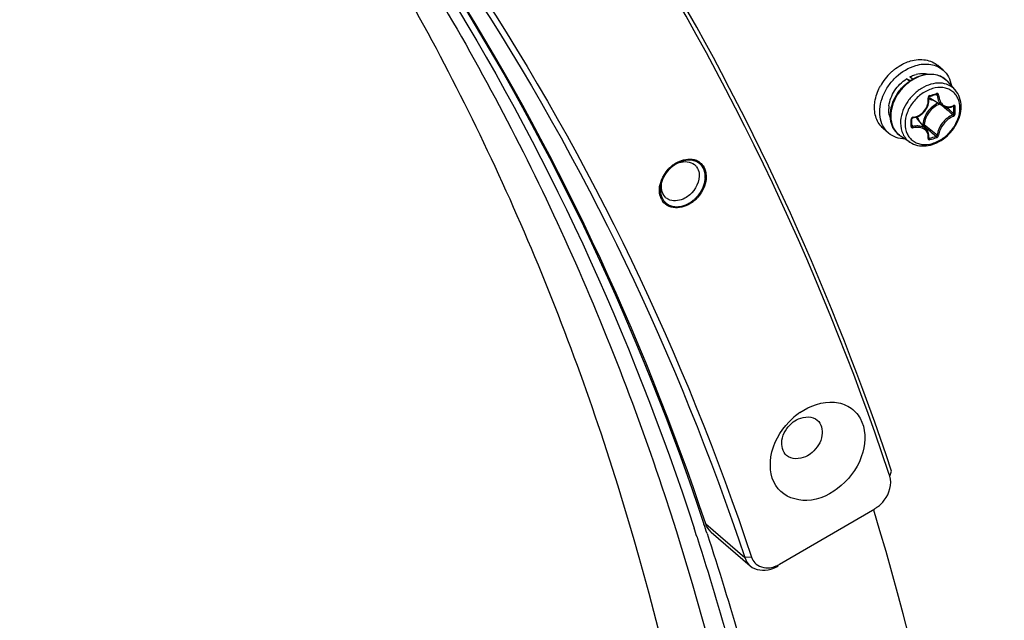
# Model space of a CAD drawing. Header units: millimetres. Extents: x 0 to 420, y 0 to 297.
# Tile 497 of 502: x 387.9 to 397.36, y 220.76 to 226.53. Entities that reach past the tile are written whole.
import ezdxf

# ---------------------------------------------------------------- set-up
doc = ezdxf.new("R2010")
doc.units = ezdxf.units.MM
doc.header["$LTSCALE"] = 23.1
doc.layers.get('0').update_dxf_attribs({"linetype": 'CONTINUOUS'})
doc.layers.add('02___PRT_ALL_AXES', color=7, linetype='CONTINUOUS')

msp = doc.modelspace()

# ---------------------------------------------------------------- linework, layer by layer
at = {"color": 7, "linetype": 'CONTINUOUS'}
for p, q in [((396.7667, 226.0436), (396.7167, 226.0869)), ((396.416, 225.9597), (396.4549, 225.9437)), ((396.4435, 225.9359), (396.416, 225.9597)), ((396.474, 225.9557), (396.4479, 225.9783)), ((396.8838, 225.8524), (396.812, 225.9334)), ((396.682, 225.8045), (396.6939, 225.8081)), ((396.6939, 225.8081), (396.703, 225.8109)), ((396.6995, 225.8098), (396.7112, 225.8035)), ((396.7037, 225.8112), (396.703, 225.8109)), ((396.703, 225.8109), (396.7035, 225.811)), ((396.7035, 225.811), (396.7046, 225.8111)), ((396.7046, 225.8111), (396.7055, 225.8111)), ((396.7055, 225.8111), (396.7063, 225.8108)), ((396.7063, 225.8108), (396.7066, 225.8107)), ((396.6223, 225.7059), (396.6262, 225.7208)), ((396.6262, 225.7208), (396.6287, 225.7358)), ((396.6279, 225.7803), (396.6281, 225.7819)), ((396.6279, 225.7788), (396.6279, 225.7803)), ((396.6294, 225.7661), (396.6279, 225.7788)), ((396.6281, 225.7819), (396.6286, 225.7835)), ((396.6286, 225.7835), (396.6292, 225.785)), ((396.6287, 225.7358), (396.6298, 225.751)), ((396.6292, 225.785), (396.63, 225.7865)), ((396.6298, 225.751), (396.6294, 225.7661)), ((396.63, 225.7865), (396.631, 225.7879)), ((396.631, 225.7879), (396.6321, 225.7891)), ((396.6321, 225.7891), (396.6334, 225.7901)), ((396.6334, 225.7901), (396.6347, 225.7909)), ((396.6347, 225.7909), (396.636, 225.7915)), ((396.636, 225.7915), (396.6366, 225.7917)), ((396.6366, 225.7917), (396.6457, 225.7942)), ((396.7641, 225.6976), (396.639, 225.7752)), ((396.6457, 225.7942), (396.6579, 225.7976)), ((396.6579, 225.7976), (396.67, 225.801)), ((396.67, 225.801), (396.682, 225.8045)), ((396.5475, 225.6094), (396.5603, 225.6183)), ((396.5603, 225.6183), (396.5724, 225.6283)), ((396.5724, 225.6283), (396.5835, 225.6393)), ((396.5835, 225.6393), (396.5936, 225.6512)), ((396.5936, 225.6512), (396.6026, 225.664)), ((396.6026, 225.664), (396.6104, 225.6774)), ((396.6104, 225.6774), (396.617, 225.6914)), ((396.617, 225.6914), (396.6223, 225.7059)), ((396.7572, 225.7019), (396.7633, 225.6967)), ((396.7641, 225.6976), (396.7707, 225.6939)), ((396.7707, 225.6939), (396.7803, 225.6896)), ((396.7803, 225.6896), (396.7904, 225.6864)), ((396.7904, 225.6864), (396.8009, 225.6844)), ((396.799, 225.6848), (396.8131, 225.6729)), ((396.8009, 225.6844), (396.8117, 225.6836)), ((396.8117, 225.6836), (396.8227, 225.684)), ((396.8227, 225.684), (396.8339, 225.6856)), ((396.8339, 225.6856), (396.8451, 225.6884)), ((396.8451, 225.6884), (396.8564, 225.6924)), ((396.8564, 225.6924), (396.865, 225.6963)), ((396.8623, 225.6951), (396.869, 225.6915)), ((396.865, 225.6963), (396.8658, 225.6966)), ((396.8658, 225.6966), (396.8664, 225.6968)), ((396.8664, 225.6968), (396.8666, 225.6968)), ((396.4669, 225.5733), (396.467, 225.5746)), ((396.467, 225.563), (396.4669, 225.5733)), ((396.4669, 225.5069), (396.4671, 225.5232)), ((396.467, 225.5746), (396.4674, 225.5762)), ((396.4671, 225.5499), (396.467, 225.563)), ((396.4672, 225.5361), (396.4671, 225.5499)), ((396.4671, 225.5232), (396.4672, 225.5361)), ((396.4674, 225.5762), (396.4682, 225.5778)), ((396.4682, 225.5778), (396.4692, 225.5794)), ((396.4692, 225.5794), (396.4705, 225.5808)), ((396.4705, 225.5808), (396.472, 225.5821)), ((396.472, 225.5821), (396.4736, 225.5831)), ((396.4736, 225.5831), (396.4753, 225.5839)), ((396.4753, 225.5839), (396.4771, 225.5844)), ((396.4771, 225.5844), (396.478, 225.5846)), ((396.478, 225.5846), (396.49, 225.5865)), ((396.49, 225.5865), (396.505, 225.5902)), ((396.505, 225.5902), (396.5197, 225.5953)), ((396.6089, 225.4703), (396.5145, 225.5827)), ((396.5197, 225.5953), (396.5339, 225.6018)), ((396.5339, 225.6018), (396.5475, 225.6094)), ((396.5738, 225.5236), (396.566, 225.5213)), ((396.2429, 225.4389), (396.1929, 225.4822)), ((396.4669, 225.5066), (396.4669, 225.5069)), ((396.467, 225.5058), (396.4669, 225.5066)), ((396.467, 225.5143), (396.4767, 225.5013)), ((396.4673, 225.5051), (396.467, 225.5058)), ((396.4676, 225.5046), (396.4673, 225.5051)), ((396.5783, 225.5111), (396.5754, 225.5102)), ((396.6145, 225.4628), (396.6089, 225.4703)), ((396.6199, 225.4537), (396.6145, 225.4628)), ((396.6242, 225.4439), (396.6199, 225.4537)), ((396.6273, 225.4335), (396.6242, 225.4439)), ((396.6292, 225.4226), (396.6273, 225.4335)), ((396.449, 225.3502), (396.3585, 225.4097)), ((396.6279, 225.3905), (396.628, 225.3911)), ((396.6279, 225.3901), (396.6279, 225.3905)), ((396.628, 225.3911), (396.6292, 225.3999)), ((396.6288, 225.3971), (396.6345, 225.3893)), ((396.6298, 225.4114), (396.6292, 225.4226)), ((396.6292, 225.3999), (396.6298, 225.4114)), ((396.2564, 222.1417), (396.2437, 222.1776)), ((396.2564, 222.1417), (396.2442, 222.1779)), ((396.2564, 222.1417), (396.2728, 222.1879)), ((395.1973, 221.2947), (396.1107, 221.8289)), ((394.4873, 221.6835), (394.8623, 221.3587)), ((394.5394, 221.6042), (394.9144, 221.2794)), ((394.9287, 221.3616), (394.8623, 221.3587))]:
    msp.add_line(p, q, dxfattribs=at)
for centre, radius, start, end in [((396.6262, 225.636), 0.5268, 133.23466, 151.14273), ((396.6236, 225.6396), 0.5225, 129.69427, 133.29593), ((396.5818, 225.7359), 0.2761, 99.13236, 105.26751), ((396.6651, 225.8034), 0.1962, 50.21099, 52.55698), ((396.6654, 225.8036), 0.1958, 47.22734, 50.21044), ((396.6646, 225.8029), 0.1969, 41.53016, 47.2187), ((396.0906, 227.8217), 2.0958, 285.1573, 287.05436), ((396.6935, 225.8633), 0.1036, 231.02796, 232.4183), ((396.694, 225.864), 0.1045, 232.42719, 238.20278), ((396.5213, 225.6658), 0.2763, 172.94311, 179.02067), ((387.6611, 214.9571), 14.078, 49.48381, 49.71745), ((388.7126, 216.1863), 12.4604, 49.15596, 49.48764), ((388.2029, 215.4765), 13.3455, 49.50625, 49.82093), ((396.81, 225.8167), 0.1281, 294.56944, 296.3793), ((395.3247, 225.6581), 1.5447, 0.00466, 1.24001), ((395.3929, 225.6581), 1.4765, 358.73166, 0.00478), ((395.3265, 225.6573), 1.5576, 0.00435, 1.23968), ((395.3953, 225.6573), 1.4888, 358.73194, 0.00505), ((394.2032, 225.535), 2.2571, 0.00371, 0.85699), ((394.3154, 225.535), 2.1448, 359.12081, 0.00362), ((396.4831, 225.568), 0.0224, 97.07501, 105.67199), ((396.4345, 225.5155), 0.1045, 40.01139, 46.15737), ((396.4641, 225.507), 0.00278, 350.98932, 359.09365), ((405.6943, 236.2324), 14.0729, 229.62633, 229.94629), ((405.1774, 235.7201), 13.3342, 229.8909, 230.24479), ((404.2866, 234.5574), 11.8849, 229.94478, 230.3357), ((403.9074, 234.1929), 11.348, 230.24369, 230.64376), ((396.6305, 225.3924), 0.00339, 216.40821, 219.64724), ((396.2522, 226.8377), 1.498, 284.78581, 287.41773), ((396.2515, 226.8412), 1.5163, 284.78809, 287.41019), ((394.3376, 225.0317), 0.1561, 67.04638, 68.82047), ((394.3395, 225.0361), 0.1512, 56.4149, 67.08444), ((394.3802, 224.8572), 0.3435, 130.91988, 137.15647), ((394.3337, 224.8974), 0.2777, 130.92588, 137.71108), ((394.3267, 224.9053), 0.267, 123.94113, 130.90534), ((394.3722, 224.8663), 0.3314, 124.51691, 130.90439), ((394.302, 225.0443), 0.1195, 36.19942, 49.07577), ((394.3002, 225.043), 0.1217, 34.71396, 36.22904), ((394.2001, 224.8736), 0.1549, 210.4405, 214.70614), ((394.183, 224.9069), 0.1187, 229.09917, 238.54944), ((394.1634, 225.0422), 0.3314, 304.51691, 310.90439), ((394.1554, 225.0513), 0.3435, 310.91988, 317.15647), ((395.7866, 222.1861), 0.6904, 130.90661, 135.41006), ((395.7732, 222.2016), 0.67, 124.75491, 130.90758), ((395.7937, 222.1789), 0.7005, 135.39875, 136.16596), ((395.9557, 222.0935), 0.3066, 300.36561, 306.39144), ((395.0541, 221.5392), 0.2834, 292.79466, 300.36348)]:
    msp.add_arc(centre, radius, start, end, dxfattribs=at)
for points, knots in [([(396.2442, 222.1779), (395.567, 224.1963), (393.743, 228.0299), (390.9452, 231.2346), (389.3834, 232.583)], [0, 0, 0, 0, 0.507828, 1, 1, 1, 1]), ([(394.8106, 210.9525), (394.9581, 212.9553), (394.9092, 216.8922), (393.8925, 221.653), (392.5202, 225.1208), (391.2403, 227.5118), (389.7093, 229.7002), (388.5256, 231.0158), (387.8992, 231.6308)], [0, 0, 0, 0, 0.267931, 0.521893, 0.644466, 0.764591, 0.88287, 1, 1, 1, 1]), ([(388.3035, 231.3355), (389.7976, 230.0416), (392.4733, 226.9678), (394.2158, 223.2932), (394.8623, 221.3587)], [0, 0, 0, 0, 0.49214, 1, 1, 1, 1]), ([(388.3364, 231.3731), (389.8385, 230.0763), (392.5288, 226.9929), (394.2796, 223.3039), (394.9287, 221.3616)], [0, 0, 0, 0, 0.492138, 1, 1, 1, 1]), ([(394.4873, 221.6835), (393.8699, 223.5307), (392.2269, 227.0447), (389.7321, 230.0247), (388.3374, 231.2968)], [0, 0, 0, 0, 0.50781, 1, 1, 1, 1]), ([(396.2728, 222.1879), (395.7107, 223.8712), (394.2652, 227.0877), (392.1415, 229.9091), (390.9531, 231.1556)], [0, 0, 0, 0, 0.507502, 1, 1, 1, 1]), ([(388.6138, 230.9952), (389.2295, 230.3799), (390.3922, 229.0658), (391.8951, 226.8849), (393.1507, 224.5063), (394.4962, 221.0609), (395.4912, 216.3384), (395.5368, 212.4355), (395.3906, 210.4503)], [0, 0, 0, 0, 0.117112, 0.235408, 0.355567, 0.478175, 0.732163, 1, 1, 1, 1]), ([(396.2899, 226.0416), (396.2969, 226.0474), (396.3248, 226.0693), (396.3551, 226.0884), (396.3786, 226.1005)], [0, 0, 0, 0, 0.25384, 1, 1, 1, 1]), ([(396.3786, 226.1005), (396.3849, 226.1037), (396.4095, 226.1156), (396.4352, 226.1253), (396.4548, 226.131)], [0, 0, 0, 0, 0.255013, 1, 1, 1, 1]), ([(396.4548, 226.131), (396.501, 226.1443), (396.5742, 226.1514), (396.663, 226.1249), (396.7005, 226.101), (396.7167, 226.0869)], [0, 0, 0, 0, 0.524089, 0.765965, 1, 1, 1, 1]), ([(396.5048, 226.0877), (396.551, 226.101), (396.6242, 226.1081), (396.713, 226.0816), (396.7505, 226.0577), (396.7667, 226.0436)], [0, 0, 0, 0, 0.524089, 0.765965, 1, 1, 1, 1]), ([(396.2429, 225.4389), (396.2213, 225.4577), (396.184, 225.5055), (396.1567, 225.595), (396.1579, 225.6949), (396.1865, 225.7975), (396.2402, 225.8955), (396.3369, 226.0074), (396.4354, 226.0676), (396.5048, 226.0877)], [0, 0, 0, 0, 0.104396, 0.214712, 0.334327, 0.463303, 0.598992, 0.737102, 1, 1, 1, 1]), ([(396.4479, 225.9783), (396.4529, 225.9809), (396.4726, 225.9904), (396.4933, 225.998), (396.5091, 226.0023)], [0, 0, 0, 0, 0.255242, 1, 1, 1, 1]), ([(396.474, 225.9557), (396.4824, 225.9606), (396.5157, 225.9786), (396.5516, 225.9916), (396.579, 225.9978)], [0, 0, 0, 0, 0.257132, 1, 1, 1, 1]), ([(396.5851, 225.995), (396.576, 225.9929), (396.5389, 225.9829), (396.5035, 225.9667), (396.4785, 225.9519)], [0, 0, 0, 0, 0.242244, 1, 1, 1, 1]), ([(396.538, 226.0085), (396.546, 226.0098), (396.5769, 226.0133), (396.6086, 226.0107), (396.6308, 226.0048)], [0, 0, 0, 0, 0.260904, 1, 1, 1, 1]), ([(396.579, 225.9978), (396.601, 226.0027), (396.6449, 226.0078), (396.7093, 225.9995), (396.767, 225.975), (396.7987, 225.9485), (396.812, 225.9334)], [0, 0, 0, 0, 0.266294, 0.518775, 0.761309, 1, 1, 1, 1]), ([(396.7844, 225.9591), (396.7714, 225.9691), (396.7424, 225.986), (396.6753, 226.0057), (396.6204, 226.0029), (396.5851, 225.995)], [0, 0, 0, 0, 0.235668, 0.47873, 1, 1, 1, 1]), ([(396.7667, 226.0436), (396.7878, 226.0253), (396.8243, 225.979), (396.8421, 225.9232), (396.847, 225.8941)], [0, 0, 0, 0, 0.486811, 1, 1, 1, 1]), ([(396.2471, 225.6997), (396.2534, 225.751), (396.2941, 225.8529), (396.3708, 225.9302), (396.416, 225.9597)], [0, 0, 0, 0, 0.489346, 1, 1, 1, 1]), ([(396.2606, 225.6072), (396.2606, 225.6757), (396.2963, 225.7817), (396.3847, 225.8923), (396.4428, 225.9375), (396.474, 225.9557)], [0, 0, 0, 0, 0.484994, 0.744206, 1, 1, 1, 1]), ([(396.4785, 225.9519), (396.4472, 225.9334), (396.3887, 225.8876), (396.3002, 225.7764), (396.2642, 225.67), (396.2642, 225.6015)], [0, 0, 0, 0, 0.256449, 0.516507, 1, 1, 1, 1]), ([(396.8838, 225.8524), (396.8664, 225.872), (396.8214, 225.905), (396.7374, 225.9234), (396.6462, 225.911), (396.5564, 225.8705), (396.4757, 225.806), (396.3923, 225.6999), (396.3586, 225.5991), (396.3586, 225.5341)], [0, 0, 0, 0, 0.104646, 0.214456, 0.334319, 0.464647, 0.602133, 0.741336, 1, 1, 1, 1]), ([(396.1096, 225.7135), (396.1103, 225.7218), (396.1141, 225.7556), (396.1224, 225.7889), (396.1307, 225.8133)], [0, 0, 0, 0, 0.243694, 1, 1, 1, 1]), ([(396.1307, 225.8133), (396.1329, 225.8198), (396.1426, 225.8462), (396.1546, 225.8717), (396.1648, 225.8903)], [0, 0, 0, 0, 0.246655, 1, 1, 1, 1]), ([(396.9285, 225.6783), (396.9285, 225.7107), (396.9194, 225.7594), (396.8859, 225.8128), (396.8525, 225.844), (396.8117, 225.8655), (396.7485, 225.8807), (396.6596, 225.8707), (396.5594, 225.82), (396.4748, 225.7386), (396.4174, 225.6378), (396.4019, 225.5624), (396.4019, 225.5263)], [0, 0, 0, 0, 0.116061, 0.170531, 0.224017, 0.278077, 0.33415, 0.455161, 0.589255, 0.730676, 0.870373, 1, 1, 1, 1]), ([(396.7052, 225.818), (396.7053, 225.8173), (396.7054, 225.815), (396.705, 225.8122), (396.7037, 225.8112)], [0, 0, 0, 0, 0.317821, 1, 1, 1, 1]), ([(396.7246, 225.8031), (396.7244, 225.8078), (396.7212, 225.8154), (396.7123, 225.8191), (396.7075, 225.8187), (396.7052, 225.818)], [0, 0, 0, 0, 0.506274, 0.74763, 1, 1, 1, 1]), ([(396.7112, 225.8035), (396.7111, 225.8043), (396.7105, 225.8071), (396.7085, 225.8097), (396.7066, 225.8107)], [0, 0, 0, 0, 0.26474, 1, 1, 1, 1]), ([(396.9404, 225.6925), (396.9404, 225.722), (396.9318, 225.78), (396.9024, 225.8314), (396.8838, 225.8524)], [0, 0, 0, 0, 0.512172, 1, 1, 1, 1]), ([(396.1929, 225.4822), (396.1779, 225.4953), (396.1507, 225.5261), (396.1126, 225.6024), (396.106, 225.6695), (396.1096, 225.7135)], [0, 0, 0, 0, 0.23573, 0.478338, 1, 1, 1, 1]), ([(396.4803, 225.5903), (396.5014, 225.5928), (396.5433, 225.6072), (396.5931, 225.6508), (396.6229, 225.7094), (396.6258, 225.7531), (396.6226, 225.7736)], [0, 0, 0, 0, 0.248621, 0.503909, 0.756865, 1, 1, 1, 1]), ([(396.7203, 225.7248), (396.68, 225.7078), (396.6102, 225.6505), (396.5757, 225.5658), (396.5738, 225.5236)], [0, 0, 0, 0, 0.508297, 1, 1, 1, 1]), ([(396.7345, 225.716), (396.6942, 225.7014), (396.6237, 225.6466), (396.5888, 225.5635), (396.5869, 225.5218)], [0, 0, 0, 0, 0.506537, 1, 1, 1, 1]), ([(396.6386, 225.7988), (396.6335, 225.7974), (396.6244, 225.7901), (396.6218, 225.7789), (396.6226, 225.7736)], [0, 0, 0, 0, 0.497502, 1, 1, 1, 1]), ([(396.6226, 225.7738), (396.6241, 225.7743), (396.6262, 225.7751), (396.6281, 225.7773), (396.628, 225.7781)], [0, 0, 0, 0, 0.636699, 1, 1, 1, 1]), ([(396.6287, 225.771), (396.6319, 225.769), (396.6451, 225.7617), (396.6598, 225.7571), (396.6711, 225.7551)], [0, 0, 0, 0, 0.245657, 1, 1, 1, 1]), ([(396.6386, 225.7988), (396.6387, 225.7972), (396.6389, 225.7947), (396.6375, 225.7919), (396.6366, 225.7917)], [0, 0, 0, 0, 0.627461, 1, 1, 1, 1]), ([(396.7112, 225.8035), (396.7121, 225.7819), (396.7189, 225.7498), (396.7414, 225.7153), (396.7562, 225.7025), (396.7641, 225.6976)], [0, 0, 0, 0, 0.53086, 0.77212, 1, 1, 1, 1]), ([(396.7246, 225.8033), (396.7222, 225.8027), (396.7177, 225.8023), (396.7131, 225.8027), (396.7112, 225.8035)], [0, 0, 0, 0, 0.535787, 1, 1, 1, 1]), ([(396.7246, 225.8031), (396.7256, 225.7838), (396.7329, 225.7474), (396.7605, 225.7102), (396.7898, 225.6942), (396.8223, 225.6874), (396.8479, 225.6931), (396.8632, 225.7001)], [0, 0, 0, 0, 0.278831, 0.524545, 0.640418, 0.756075, 1, 1, 1, 1]), ([(396.2618, 225.5792), (396.2589, 225.5861), (396.2484, 225.6154), (396.2447, 225.6469), (396.245, 225.6705)], [0, 0, 0, 0, 0.24096, 1, 1, 1, 1]), ([(396.4019, 225.5263), (396.4019, 225.494), (396.4111, 225.4452), (396.4446, 225.3918), (396.478, 225.3607), (396.5188, 225.3391), (396.582, 225.324), (396.6708, 225.3339), (396.7711, 225.3846), (396.8556, 225.4661), (396.9131, 225.5668), (396.9285, 225.6422), (396.9285, 225.6783)], [0, 0, 0, 0, 0.116061, 0.170531, 0.224017, 0.278077, 0.33415, 0.455161, 0.589255, 0.730676, 0.870373, 1, 1, 1, 1]), ([(396.449, 225.3502), (396.4708, 225.3359), (396.5216, 225.315), (396.6052, 225.3116), (396.6903, 225.3336), (396.7706, 225.378), (396.8409, 225.4413), (396.9125, 225.5412), (396.9404, 225.6331), (396.9404, 225.6925)], [0, 0, 0, 0, 0.11099, 0.226939, 0.3499, 0.479569, 0.613404, 0.747536, 1, 1, 1, 1]), ([(396.8617, 225.6125), (396.8628, 225.613), (396.8669, 225.6161), (396.8691, 225.6215), (396.869, 225.6254)], [0, 0, 0, 0, 0.22923, 1, 1, 1, 1]), ([(396.8671, 225.7019), (396.8671, 225.7013), (396.8672, 225.6993), (396.8662, 225.6969), (396.865, 225.6963)], [0, 0, 0, 0, 0.311988, 1, 1, 1, 1]), ([(396.869, 225.6915), (396.869, 225.6921), (396.8689, 225.6941), (396.8679, 225.6962), (396.8666, 225.6969)], [0, 0, 0, 0, 0.299348, 1, 1, 1, 1]), ([(396.8837, 225.691), (396.8837, 225.6951), (396.8812, 225.702), (396.8728, 225.7041), (396.8688, 225.7028), (396.8669, 225.7019)], [0, 0, 0, 0, 0.501065, 0.7339, 1, 1, 1, 1]), ([(396.8669, 225.5999), (396.8692, 225.6007), (396.8779, 225.6062), (396.8836, 225.6166), (396.8837, 225.6244)], [0, 0, 0, 0, 0.23682, 1, 1, 1, 1]), ([(396.8837, 225.691), (396.8814, 225.69), (396.8762, 225.6893), (396.871, 225.6902), (396.869, 225.6915)], [0, 0, 0, 0, 0.519253, 1, 1, 1, 1]), ([(396.8837, 225.6244), (396.8814, 225.6233), (396.8762, 225.6227), (396.871, 225.624), (396.869, 225.6254)], [0, 0, 0, 0, 0.514589, 1, 1, 1, 1]), ([(396.3585, 225.4097), (396.3431, 225.4198), (396.3148, 225.4445), (396.2724, 225.5087), (396.2606, 225.5681), (396.2606, 225.6072)], [0, 0, 0, 0, 0.241408, 0.48582, 1, 1, 1, 1]), ([(396.2642, 225.6015), (396.2642, 225.5632), (396.2755, 225.5055), (396.3165, 225.4432), (396.3437, 225.4194), (396.3585, 225.4097)], [0, 0, 0, 0, 0.517981, 0.760912, 1, 1, 1, 1]), ([(396.3586, 225.5341), (396.3586, 225.4974), (396.3694, 225.442), (396.4087, 225.3823), (396.4348, 225.3596), (396.449, 225.3502)], [0, 0, 0, 0, 0.517891, 0.760854, 1, 1, 1, 1]), ([(396.477, 225.5896), (396.4723, 225.5883), (396.4639, 225.5828), (396.46, 225.5733), (396.46, 225.5687)], [0, 0, 0, 0, 0.515379, 1, 1, 1, 1]), ([(396.46, 225.5687), (396.461, 225.5689), (396.4636, 225.5695), (396.4669, 225.5715), (396.4669, 225.5733)], [0, 0, 0, 0, 0.337798, 1, 1, 1, 1]), ([(396.4801, 225.5902), (396.4801, 225.5889), (396.48, 225.5869), (396.4788, 225.5847), (396.478, 225.5846)], [0, 0, 0, 0, 0.653706, 1, 1, 1, 1]), ([(396.539, 225.5536), (396.5377, 225.5574), (396.5323, 225.572), (396.524, 225.5855), (396.5165, 225.5943)], [0, 0, 0, 0, 0.256486, 1, 1, 1, 1]), ([(396.5738, 225.5236), (396.5761, 225.5242), (396.5807, 225.5243), (396.5852, 225.523), (396.5869, 225.5218)], [0, 0, 0, 0, 0.52676, 1, 1, 1, 1]), ([(396.5738, 225.5236), (396.5738, 225.5213), (396.5748, 225.5168), (396.5768, 225.5127), (396.5783, 225.5111)], [0, 0, 0, 0, 0.522055, 1, 1, 1, 1]), ([(396.8617, 225.6125), (396.8424, 225.6055), (396.8042, 225.583), (396.7574, 225.5357), (396.7236, 225.4796), (396.7122, 225.438), (396.7112, 225.4185)], [0, 0, 0, 0, 0.240504, 0.508011, 0.771047, 1, 1, 1, 1]), ([(396.8669, 225.5999), (396.8487, 225.5931), (396.8129, 225.5716), (396.7689, 225.5269), (396.7368, 225.474), (396.7257, 225.4349), (396.7246, 225.4165)], [0, 0, 0, 0, 0.240191, 0.508131, 0.771537, 1, 1, 1, 1]), ([(396.8671, 225.5999), (396.8674, 225.6035), (396.8658, 225.6084), (396.8626, 225.6118), (396.8617, 225.6125)], [0, 0, 0, 0, 0.765063, 1, 1, 1, 1]), ([(396.4021, 225.3808), (396.3726, 225.3814), (396.3149, 225.3911), (396.264, 225.4206), (396.2429, 225.4389)], [0, 0, 0, 0, 0.513149, 1, 1, 1, 1]), ([(396.46, 225.5021), (396.4609, 225.5022), (396.4635, 225.5028), (396.4666, 225.5047), (396.4669, 225.5065)], [0, 0, 0, 0, 0.320164, 1, 1, 1, 1]), ([(396.46, 225.5021), (396.46, 225.4998), (396.461, 225.4952), (396.4675, 225.4879), (396.4756, 225.4872), (396.4803, 225.4883)], [0, 0, 0, 0, 0.242796, 0.480959, 1, 1, 1, 1]), ([(396.4676, 225.5046), (396.4685, 225.5033), (396.4715, 225.5012), (396.475, 225.501), (396.4767, 225.5013)], [0, 0, 0, 0, 0.481244, 1, 1, 1, 1]), ([(396.6089, 225.4703), (396.6022, 225.4783), (396.5849, 225.4924), (396.5524, 225.5045), (396.5152, 225.5078), (396.4896, 225.5043), (396.4767, 225.5013)], [0, 0, 0, 0, 0.220991, 0.459498, 0.719842, 1, 1, 1, 1]), ([(396.4801, 225.4882), (396.48, 225.4906), (396.4792, 225.4951), (396.4778, 225.4995), (396.4767, 225.5013)], [0, 0, 0, 0, 0.525808, 1, 1, 1, 1]), ([(396.6226, 225.387), (396.6255, 225.4031), (396.6243, 225.4288), (396.6082, 225.4571), (396.5835, 225.4804), (396.5383, 225.4957), (396.5, 225.4927), (396.4803, 225.4883)], [0, 0, 0, 0, 0.233033, 0.345382, 0.460439, 0.711705, 1, 1, 1, 1]), ([(396.5783, 225.5111), (396.5816, 225.5124), (396.5854, 225.5162), (396.5868, 225.5207), (396.5869, 225.5218)], [0, 0, 0, 0, 0.759447, 1, 1, 1, 1]), ([(396.6226, 225.387), (396.6222, 225.3851), (396.6222, 225.381), (396.6272, 225.374), (396.6345, 225.374), (396.6386, 225.3751)], [0, 0, 0, 0, 0.250804, 0.476639, 1, 1, 1, 1]), ([(396.6226, 225.3869), (396.6233, 225.387), (396.6255, 225.3876), (396.6277, 225.3895), (396.628, 225.3911)], [0, 0, 0, 0, 0.302268, 1, 1, 1, 1]), ([(396.6295, 225.3891), (396.6299, 225.389), (396.6315, 225.3886), (396.6332, 225.3889), (396.6345, 225.3893)], [0, 0, 0, 0, 0.218072, 1, 1, 1, 1]), ([(396.6386, 225.3751), (396.6389, 225.3776), (396.6381, 225.3827), (396.6361, 225.3875), (396.6345, 225.3893)], [0, 0, 0, 0, 0.509293, 1, 1, 1, 1]), ([(396.7006, 225.4084), (396.7019, 225.4087), (396.7064, 225.4106), (396.7107, 225.4148), (396.7112, 225.4185)], [0, 0, 0, 0, 0.267515, 1, 1, 1, 1]), ([(396.7052, 225.3943), (396.7056, 225.3968), (396.7047, 225.402), (396.7024, 225.4067), (396.7006, 225.4084)], [0, 0, 0, 0, 0.505426, 1, 1, 1, 1]), ([(396.7052, 225.3943), (396.7077, 225.3951), (396.7167, 225.3996), (396.7241, 225.409), (396.7246, 225.4165)], [0, 0, 0, 0, 0.259636, 1, 1, 1, 1]), ([(396.7246, 225.4163), (396.7212, 225.4151), (396.716, 225.4153), (396.712, 225.4177), (396.7112, 225.4185)], [0, 0, 0, 0, 0.766641, 1, 1, 1, 1]), ([(394.1776, 225.1269), (394.1944, 225.1382), (394.2555, 225.1715), (394.3425, 225.1673), (394.3803, 225.1347)], [0, 0, 0, 0, 0.288509, 1, 1, 1, 1]), ([(394.1844, 225.1393), (394.201, 225.1508), (394.2637, 225.1864), (394.3452, 225.1961), (394.3939, 225.1772)], [0, 0, 0, 0, 0.278203, 1, 1, 1, 1]), ([(394.0666, 224.7951), (394.0547, 224.8154), (394.0223, 224.9181), (394.0731, 225.0312), (394.1283, 225.0908)], [0, 0, 0, 0, 0.224448, 1, 1, 1, 1]), ([(394.1053, 224.8172), (394.0726, 224.8455), (394.0423, 224.9542), (394.0926, 225.0449), (394.1283, 225.0842)], [0, 0, 0, 0, 0.449472, 1, 1, 1, 1]), ([(394.4003, 225.1123), (394.4126, 225.0946), (394.4461, 224.9997), (394.3905, 224.8939), (394.3337, 224.8447)], [0, 0, 0, 0, 0.223104, 1, 1, 1, 1]), ([(394.4628, 225.1231), (394.4766, 225.1032), (394.5165, 224.9988), (394.4644, 224.8793), (394.4072, 224.8177)], [0, 0, 0, 0, 0.223614, 1, 1, 1, 1]), ([(394.1437, 224.7948), (394.1398, 224.7962), (394.132, 224.7995), (394.1247, 224.8035), (394.1211, 224.8056)], [0, 0, 0, 0, 0.502925, 1, 1, 1, 1]), ([(394.3512, 224.7692), (394.3342, 224.7575), (394.2702, 224.7212), (394.1862, 224.7124), (394.1372, 224.7331)], [0, 0, 0, 0, 0.279171, 1, 1, 1, 1]), ([(394.3337, 224.8447), (394.3196, 224.8324), (394.2654, 224.7936), (394.1892, 224.7784), (394.1437, 224.7948)], [0, 0, 0, 0, 0.279499, 1, 1, 1, 1]), ([(395.3913, 222.752), (395.4865, 222.8181), (395.6608, 222.8818), (395.8743, 222.8159), (396.0239, 222.6572), (396.0277, 222.3388), (395.8854, 222.135), (395.7891, 222.0517)], [0, 0, 0, 0, 0.256736, 0.368875, 0.477536, 0.71801, 1, 1, 1, 1]), ([(395.3144, 222.6503), (395.3333, 222.6667), (395.4025, 222.7157), (395.5132, 222.7195), (395.5591, 222.6798)], [0, 0, 0, 0, 0.291891, 1, 1, 1, 1]), ([(395.7891, 222.0517), (395.698, 221.9727), (395.4874, 221.8574), (395.131, 221.9864), (395.0769, 222.3626), (395.2008, 222.5729), (395.2884, 222.6641)], [0, 0, 0, 0, 0.267231, 0.486646, 0.719899, 1, 1, 1, 1]), ([(395.2645, 222.3396), (395.2258, 222.3731), (395.1968, 222.5066), (395.2667, 222.609), (395.3144, 222.6503)], [0, 0, 0, 0, 0.448175, 1, 1, 1, 1]), ([(395.5591, 222.6798), (395.5978, 222.6462), (395.6269, 222.5127), (395.5569, 222.4103), (395.5092, 222.3691)], [0, 0, 0, 0, 0.448175, 1, 1, 1, 1]), ([(395.5092, 222.3691), (395.4903, 222.3527), (395.4211, 222.3037), (395.3104, 222.2998), (395.2645, 222.3396)], [0, 0, 0, 0, 0.291891, 1, 1, 1, 1]), ([(396.1377, 221.8467), (396.1617, 221.8644), (396.2403, 221.9395), (396.2816, 222.0662), (396.2564, 222.1417)], [0, 0, 0, 0, 0.273016, 1, 1, 1, 1]), ([(397.355, 213.0081), (397.355, 213.7737), (397.2556, 216.743), (396.7414, 219.7036), (396.102, 221.8142)], [0, 0, 0, 0, 0.257687, 1, 1, 1, 1]), ([(394.9144, 221.2794), (394.9647, 221.2359), (395.0778, 221.2257), (395.1616, 221.2649), (395.1846, 221.2784)], [0, 0, 0, 0, 0.713908, 1, 1, 1, 1]), ([(394.9578, 221.3099), (394.9915, 221.2709), (395.0765, 221.2484), (395.145, 221.27), (395.1639, 221.278)], [0, 0, 0, 0, 0.71583, 1, 1, 1, 1])]:
    msp.add_open_spline(points, degree=3, knots=knots, dxfattribs=at)
for points in [[(396.6279, 225.3902), (396.6283, 225.3897), (396.6289, 225.3893), (396.6295, 225.3891)], [(394.4232, 225.1621), (394.4386, 225.1518), (394.4522, 225.1383), (394.4628, 225.1231)], [(394.1372, 224.7331), (394.1117, 224.7439), (394.0885, 224.7627), (394.0728, 224.7854)], [(394.5394, 221.6042), (394.5155, 221.6249), (394.4973, 221.6535), (394.4873, 221.6835)], [(394.9287, 221.3616), (394.935, 221.3429), (394.9449, 221.3249), (394.9578, 221.3099)], [(394.8623, 221.3587), (394.8723, 221.3287), (394.8905, 221.3001), (394.9144, 221.2794)]]:
    msp.add_open_spline(points, degree=3, dxfattribs=at)
at = {"color": 2, "linetype": 'CONTINUOUS'}
for points, knots in [([(394.376, 224.798), (394.3787, 224.8007), (394.3841, 224.8061), (394.3908, 224.8128), (394.3962, 224.8182), (394.4002, 224.8223), (394.4036, 224.8256), (394.4062, 224.8283), (394.4079, 224.83), (394.4091, 224.8312), (394.4098, 224.8319), (394.4105, 224.8325), (394.4111, 224.8335), (394.4123, 224.8351), (394.4137, 224.837), (394.416, 224.8402), (394.4189, 224.8441), (394.4223, 224.8487), (394.4258, 224.8534), (394.4292, 224.8581), (394.4321, 224.862), (394.4344, 224.8651), (394.4361, 224.8674), (394.4376, 224.8694), (394.4387, 224.8709), (394.4396, 224.8721), (394.4403, 224.8733), (394.4411, 224.875), (394.4422, 224.877), (394.4435, 224.8795), (394.4453, 224.8828), (394.4474, 224.887), (394.4501, 224.8919), (394.4535, 224.8985), (394.4566, 224.9043), (394.4592, 224.9093), (394.4603, 224.9114), (394.4611, 224.913), (394.4621, 224.9147), (394.4628, 224.9168), (394.4636, 224.9195), (394.4648, 224.9229), (394.4663, 224.9273), (394.4681, 224.9325), (394.4698, 224.9378), (394.4716, 224.943), (394.4731, 224.9474), (394.4742, 224.9508), (394.4751, 224.9535), (394.4758, 224.9556), (394.4764, 224.9574), (394.4768, 224.9585), (394.4771, 224.9593), (394.4772, 224.9602), (394.4775, 224.9617), (394.4778, 224.9639), (394.4782, 224.9665), (394.4787, 224.97), (394.4794, 224.9743), (394.4802, 224.9795), (394.481, 224.9847), (394.4818, 224.9899), (394.4825, 224.9943), (394.483, 224.9977), (394.4833, 224.9999), (394.4836, 225.0016), (394.4837, 225.0027), (394.4839, 225.0036), (394.4839, 225.0042), (394.4839, 225.0048), (394.4838, 225.0061), (394.4838, 225.0079), (394.4837, 225.0103), (394.4836, 225.0128), (394.4834, 225.016), (394.4833, 225.0201), (394.4831, 225.025), (394.4829, 225.0299), (394.4827, 225.034), (394.4826, 225.0372), (394.4825, 225.0397), (394.4824, 225.0417), (394.4824, 225.0434), (394.4823, 225.0446), (394.4823, 225.0456), (394.4821, 225.0464), (394.4818, 225.0475), (394.4812, 225.05), (394.4802, 225.0538), (394.479, 225.0583), (394.4778, 225.0629), (394.4763, 225.069), (394.4749, 225.0743), (394.4737, 225.0789), (394.4732, 225.0808), (394.4728, 225.0823), (394.4726, 225.0832), (394.4724, 225.084), (394.4722, 225.0846), (394.4719, 225.085), (394.4716, 225.0857), (394.4712, 225.0865), (394.4705, 225.0878), (394.4696, 225.0895), (394.4685, 225.0915), (394.4671, 225.0941), (394.4653, 225.0974), (394.4632, 225.1014), (394.4611, 225.1053), (394.4593, 225.1086), (394.4579, 225.1113), (394.4568, 225.1133), (394.456, 225.1149), (394.4552, 225.1162), (394.4548, 225.117), (394.4544, 225.1177), (394.4542, 225.1182), (394.4538, 225.1186), (394.4533, 225.1191), (394.4527, 225.1198), (394.4518, 225.1208), (394.4505, 225.1222), (394.4476, 225.1253), (394.4442, 225.129), (394.4403, 225.1332), (394.4374, 225.1363), (394.4345, 225.1395), (394.4323, 225.1419), (394.4308, 225.1434), (394.4302, 225.1441), (394.4297, 225.1446), (394.4292, 225.1452), (394.4284, 225.1456), (394.4275, 225.1462), (394.4263, 225.147), (394.4247, 225.148), (394.4229, 225.1491), (394.4204, 225.1507), (394.4173, 225.1526), (394.4136, 225.155), (394.4099, 225.1573), (394.4068, 225.1592), (394.4043, 225.1608), (394.4024, 225.162), (394.4006, 225.1631), (394.3992, 225.164), (394.3983, 225.1646), (394.3979, 225.1648), (394.3976, 225.165), (394.3972, 225.1652), (394.3966, 225.1653), (394.3957, 225.1656), (394.3942, 225.1661), (394.3924, 225.1666), (394.3896, 225.1675), (394.386, 225.1687), (394.3817, 225.17), (394.3773, 225.1714), (394.373, 225.1728), (394.3687, 225.1741), (394.3651, 225.1752), (394.3626, 225.176), (394.3613, 225.1764), (394.3606, 225.1767), (394.3598, 225.1767), (394.3589, 225.1768), (394.3573, 225.1769), (394.3554, 225.177), (394.353, 225.1772), (394.3499, 225.1774), (394.3461, 225.1777), (394.3414, 225.178), (394.3367, 225.1784), (394.3321, 225.1787), (394.3282, 225.179), (394.3251, 225.1792), (394.3228, 225.1793), (394.3208, 225.1795), (394.3192, 225.1792), (394.3175, 225.179), (394.3154, 225.1787), (394.3121, 225.1783), (394.3079, 225.1777), (394.303, 225.177), (394.298, 225.1763), (394.293, 225.1756), (394.2888, 225.175), (394.2855, 225.1746), (394.283, 225.1742), (394.2809, 225.1739), (394.2795, 225.1737), (394.2788, 225.1736), (394.2783, 225.1736), (394.2779, 225.1734), (394.2774, 225.1732), (394.2766, 225.1729), (394.2751, 225.1725), (394.273, 225.1717), (394.2705, 225.1709), (394.2671, 225.1697), (394.2629, 225.1683), (394.2579, 225.1666), (394.2529, 225.1649), (394.2478, 225.1632), (394.2436, 225.1618), (394.2403, 225.1606), (394.2382, 225.1599), (394.2365, 225.1593), (394.2355, 225.159), (394.2346, 225.1586), (394.2338, 225.1581), (394.2324, 225.1574), (394.2304, 225.1563), (394.2271, 225.1545), (394.2231, 225.1523), (394.2182, 225.1496), (394.2117, 225.1461), (394.2036, 225.1417), (394.1971, 225.1382), (394.1939, 225.1364)], [0, 0, 0, 0, 0.015625, 0.03125, 0.039062, 0.046875, 0.054688, 0.058594, 0.0625, 0.064453, 0.06543, 0.066406, 0.068359, 0.070312, 0.074219, 0.078125, 0.085938, 0.09375, 0.101562, 0.109375, 0.117188, 0.121094, 0.125, 0.128906, 0.130859, 0.132812, 0.134766, 0.136719, 0.140625, 0.144531, 0.148438, 0.15625, 0.164062, 0.171875, 0.1875, 0.191406, 0.195312, 0.197266, 0.199219, 0.203125, 0.207031, 0.210938, 0.21875, 0.226562, 0.234375, 0.242188, 0.25, 0.253906, 0.257812, 0.261719, 0.263672, 0.265625, 0.266602, 0.267578, 0.269531, 0.273438, 0.277344, 0.28125, 0.289062, 0.296875, 0.304688, 0.3125, 0.320312, 0.324219, 0.328125, 0.330078, 0.332031, 0.333008, 0.333984, 0.334961, 0.335938, 0.339844, 0.34375, 0.347656, 0.351562, 0.359375, 0.367188, 0.375, 0.382812, 0.386719, 0.390625, 0.394531, 0.396484, 0.398438, 0.400391, 0.401367, 0.402344, 0.40625, 0.414062, 0.421875, 0.429688, 0.4375, 0.453125, 0.457031, 0.460938, 0.462891, 0.464844, 0.46582, 0.466797, 0.467773, 0.46875, 0.470703, 0.472656, 0.476562, 0.480469, 0.484375, 0.492188, 0.5, 0.507812, 0.515625, 0.519531, 0.523438, 0.527344, 0.529297, 0.53125, 0.532227, 0.533203, 0.53418, 0.535156, 0.537109, 0.539062, 0.542969, 0.546875, 0.5625, 0.570312, 0.578125, 0.585938, 0.59375, 0.595703, 0.597656, 0.598633, 0.599609, 0.601562, 0.603516, 0.605469, 0.609375, 0.613281, 0.617188, 0.625, 0.632812, 0.640625, 0.648438, 0.652344, 0.65625, 0.660156, 0.664062, 0.665039, 0.666016, 0.666504, 0.666992, 0.667969, 0.669922, 0.671875, 0.675781, 0.679688, 0.6875, 0.695312, 0.703125, 0.710938, 0.71875, 0.726562, 0.730469, 0.732422, 0.733398, 0.734375, 0.736328, 0.738281, 0.742188, 0.746094, 0.75, 0.757812, 0.765625, 0.773438, 0.78125, 0.789062, 0.792969, 0.796875, 0.800781, 0.802734, 0.804688, 0.808594, 0.8125, 0.820312, 0.828125, 0.835938, 0.84375, 0.851562, 0.855469, 0.859375, 0.863281, 0.865234, 0.866211, 0.866699, 0.867188, 0.868164, 0.869141, 0.871094, 0.875, 0.878906, 0.882812, 0.890625, 0.898438, 0.90625, 0.914062, 0.921875, 0.925781, 0.929688, 0.931641, 0.933594, 0.93457, 0.935547, 0.9375, 0.941406, 0.945312, 0.953125, 0.960938, 0.96875, 0.984375, 1, 1, 1, 1]), ([(394.1595, 225.1105), (394.1574, 225.1085), (394.1531, 225.1045), (394.1483, 225.1), (394.1451, 225.097), (394.1437, 225.0958), (394.1426, 225.0948), (394.1416, 225.0937), (394.1399, 225.0918), (394.1374, 225.0892), (394.1343, 225.0859), (394.1313, 225.0827), (394.1288, 225.08), (394.1271, 225.0781), (394.1261, 225.077), (394.1252, 225.0759), (394.124, 225.0745), (394.1212, 225.071), (394.118, 225.067), (394.1148, 225.063), (394.1131, 225.061), (394.1122, 225.0599), (394.1115, 225.059), (394.1109, 225.0581), (394.11, 225.0568), (394.1085, 225.0546), (394.1063, 225.0515), (394.1037, 225.0478), (394.1016, 225.0446), (394.0998, 225.0422), (394.0987, 225.0406), (394.0978, 225.0393), (394.0971, 225.0381), (394.0958, 225.0359), (394.0939, 225.0328), (394.0917, 225.029), (394.0895, 225.0253), (394.0877, 225.0221), (394.0864, 225.02), (394.0856, 225.0187), (394.085, 225.0173), (394.0842, 225.0157), (394.0822, 225.0117), (394.0792, 225.0057), (394.0766, 225.0003), (394.0752, 224.9977)], [0, 0, 0, 0, 0.0625, 0.125, 0.140625, 0.15625, 0.164062, 0.171875, 0.1875, 0.21875, 0.25, 0.28125, 0.3125, 0.328125, 0.335938, 0.34375, 0.359375, 0.375, 0.4375, 0.46875, 0.484375, 0.492188, 0.5, 0.507812, 0.515625, 0.53125, 0.5625, 0.59375, 0.625, 0.640625, 0.65625, 0.664062, 0.671875, 0.6875, 0.71875, 0.75, 0.78125, 0.8125, 0.828125, 0.835938, 0.84375, 0.859375, 0.875, 0.9375, 1, 1, 1, 1]), ([(394.1939, 225.1364), (394.1925, 225.1355), (394.1904, 225.1341), (394.1875, 225.1322), (394.1858, 225.1309), (394.1844, 225.13), (394.1835, 225.1293), (394.1828, 225.1289), (394.1821, 225.1283), (394.1807, 225.1273), (394.1792, 225.1262), (394.1778, 225.1252), (394.177, 225.1246), (394.1764, 225.1242), (394.1759, 225.1238), (394.1752, 225.1233), (394.1741, 225.1223), (394.1724, 225.121), (394.1703, 225.1194), (394.1686, 225.1181), (394.1673, 225.117), (394.1665, 225.1163), (394.1658, 225.1158), (394.1651, 225.1152), (394.1637, 225.114), (394.1618, 225.1124), (394.1603, 225.1112), (394.1595, 225.1105)], [0, 0, 0, 0, 0.125, 0.1875, 0.25, 0.28125, 0.3125, 0.328125, 0.34375, 0.375, 0.4375, 0.46875, 0.484375, 0.5, 0.515625, 0.53125, 0.5625, 0.625, 0.6875, 0.75, 0.78125, 0.8125, 0.828125, 0.84375, 0.875, 0.9375, 1, 1, 1, 1]), ([(394.0752, 224.9977), (394.0742, 224.9947), (394.0721, 224.9888), (394.0689, 224.9799), (394.0663, 224.9725), (394.0642, 224.9666), (394.0626, 224.9621), (394.0613, 224.9584), (394.0604, 224.9558), (394.0599, 224.9545), (394.0596, 224.9538), (394.0595, 224.953), (394.0594, 224.9521), (394.0591, 224.9506), (394.0588, 224.9487), (394.0584, 224.9464), (394.0579, 224.9434), (394.0572, 224.9396), (394.0562, 224.9336), (394.0551, 224.9276), (394.0541, 224.9215), (394.0533, 224.917), (394.0527, 224.9136), (394.0523, 224.9114), (394.0521, 224.9102), (394.0519, 224.9091), (394.052, 224.9081), (394.052, 224.907), (394.0521, 224.9056), (394.0521, 224.9031), (394.0522, 224.8995), (394.0522, 224.8952), (394.0523, 224.8895), (394.0524, 224.8839), (394.0525, 224.8782), (394.0526, 224.8746), (394.0526, 224.8718), (394.0527, 224.87), (394.0527, 224.8687), (394.0527, 224.868), (394.0527, 224.8673), (394.0529, 224.8665), (394.0532, 224.8651), (394.0536, 224.8635), (394.0542, 224.8608), (394.055, 224.8575), (394.0559, 224.8535), (394.0572, 224.8481), (394.0584, 224.8428), (394.0597, 224.8375), (394.0604, 224.8342), (394.0611, 224.8315), (394.0614, 224.8298), (394.0617, 224.8287), (394.0618, 224.828), (394.0622, 224.8274), (394.0625, 224.8267), (394.0631, 224.8255), (394.0638, 224.8241), (394.065, 224.8217), (394.0665, 224.8188), (394.0682, 224.8153), (394.0706, 224.8107), (394.0729, 224.806), (394.0749, 224.8019), (394.0761, 224.7996), (394.077, 224.7979), (394.0777, 224.7964), (394.0783, 224.7952), (394.0787, 224.7945), (394.079, 224.7939), (394.0792, 224.7935), (394.0795, 224.7932), (394.0799, 224.7927), (394.0804, 224.7921), (394.0817, 224.7907), (394.0835, 224.7886), (394.086, 224.7858), (394.0884, 224.783), (394.0917, 224.7792), (394.095, 224.7755), (394.0979, 224.7722), (394.0995, 224.7704), (394.1007, 224.769), (394.1018, 224.7678), (394.1026, 224.7669), (394.1034, 224.7659), (394.1047, 224.7651), (394.1063, 224.764), (394.1079, 224.7629), (394.11, 224.7615), (394.1126, 224.7598), (394.1158, 224.7577), (394.1189, 224.7556), (394.1221, 224.7535), (394.1252, 224.7513), (394.1279, 224.7496), (394.13, 224.7482), (394.1315, 224.7471), (394.1331, 224.7461), (394.1344, 224.7451), (394.1357, 224.7448), (394.1369, 224.7444), (394.1384, 224.7438), (394.1402, 224.7432), (394.1426, 224.7424), (394.1468, 224.7409), (394.1517, 224.7392), (394.1565, 224.7376), (394.1601, 224.7363), (394.1637, 224.7351), (394.1664, 224.7341), (394.1683, 224.7335), (394.169, 224.7332), (394.1696, 224.733), (394.1701, 224.7328), (394.1706, 224.7328), (394.1712, 224.7327), (394.1721, 224.7326), (394.1735, 224.7325), (394.1752, 224.7323), (394.1772, 224.7321), (394.1799, 224.7319), (394.1847, 224.7314), (394.1901, 224.7309), (394.1955, 224.7304), (394.1996, 224.73), (394.203, 224.7296), (394.2057, 224.7294), (394.2074, 224.7292), (394.2088, 224.7291), (394.2096, 224.729), (394.2103, 224.7289), (394.211, 224.729), (394.2123, 224.7292), (394.2141, 224.7294), (394.2169, 224.7297), (394.2205, 224.7301), (394.2263, 224.7308), (394.232, 224.7315), (394.2377, 224.7322), (394.2421, 224.7327), (394.2456, 224.7331), (394.2485, 224.7334), (394.2503, 224.7336), (394.2517, 224.7338), (394.2526, 224.7339), (394.2534, 224.7341), (394.2541, 224.7344), (394.2553, 224.7348), (394.2571, 224.7353), (394.26, 224.7362), (394.2635, 224.7374), (394.2693, 224.7392), (394.275, 224.741), (394.2807, 224.7428), (394.285, 224.7441), (394.2886, 224.7453), (394.2911, 224.7461), (394.2925, 224.7465), (394.2936, 224.7469), (394.2946, 224.7472), (394.2957, 224.7477), (394.2968, 224.7483), (394.2989, 224.7494), (394.3021, 224.751), (394.3064, 224.7532), (394.312, 224.7561), (394.3177, 224.7591), (394.3234, 224.762), (394.3269, 224.7639), (394.3298, 224.7653), (394.3319, 224.7664), (394.3337, 224.7674), (394.3351, 224.7681), (394.336, 224.7686), (394.3367, 224.7689), (394.3374, 224.7694), (394.3385, 224.7702), (394.3408, 224.772), (394.3442, 224.7744), (394.3482, 224.7774), (394.3535, 224.7813), (394.3601, 224.7862), (394.3681, 224.7921), (394.3734, 224.796), (394.376, 224.798)], [0, 0, 0, 0, 0.015625, 0.03125, 0.046875, 0.054688, 0.0625, 0.070312, 0.074219, 0.076172, 0.077148, 0.078125, 0.080078, 0.082031, 0.085938, 0.089844, 0.09375, 0.101562, 0.109375, 0.125, 0.132812, 0.140625, 0.148438, 0.150391, 0.152344, 0.154297, 0.15625, 0.158203, 0.160156, 0.164062, 0.171875, 0.179688, 0.1875, 0.203125, 0.210938, 0.21875, 0.222656, 0.226562, 0.228516, 0.229492, 0.230469, 0.232422, 0.234375, 0.238281, 0.242188, 0.25, 0.257812, 0.265625, 0.28125, 0.289062, 0.296875, 0.300781, 0.304688, 0.306641, 0.307617, 0.308594, 0.310547, 0.3125, 0.316406, 0.320312, 0.328125, 0.335938, 0.34375, 0.359375, 0.367188, 0.371094, 0.375, 0.378906, 0.380859, 0.382812, 0.383789, 0.384766, 0.385742, 0.386719, 0.388672, 0.390625, 0.398438, 0.40625, 0.414062, 0.421875, 0.4375, 0.445312, 0.449219, 0.453125, 0.457031, 0.458984, 0.460938, 0.464844, 0.46875, 0.472656, 0.476562, 0.484375, 0.492188, 0.5, 0.507812, 0.515625, 0.523438, 0.527344, 0.53125, 0.535156, 0.539062, 0.541016, 0.542969, 0.546875, 0.550781, 0.554688, 0.5625, 0.578125, 0.585938, 0.59375, 0.601562, 0.609375, 0.611328, 0.613281, 0.614258, 0.615234, 0.616211, 0.617188, 0.619141, 0.621094, 0.625, 0.628906, 0.632812, 0.640625, 0.65625, 0.664062, 0.671875, 0.679688, 0.683594, 0.6875, 0.689453, 0.691406, 0.692383, 0.693359, 0.695312, 0.699219, 0.703125, 0.710938, 0.71875, 0.734375, 0.742188, 0.75, 0.757812, 0.761719, 0.765625, 0.767578, 0.769531, 0.770508, 0.771484, 0.773438, 0.777344, 0.78125, 0.789062, 0.796875, 0.8125, 0.820312, 0.828125, 0.835938, 0.839844, 0.841797, 0.84375, 0.845703, 0.847656, 0.849609, 0.851562, 0.859375, 0.867188, 0.875, 0.890625, 0.898438, 0.90625, 0.910156, 0.914062, 0.917969, 0.919922, 0.921875, 0.922852, 0.923828, 0.925781, 0.929688, 0.9375, 0.945312, 0.953125, 0.96875, 0.984375, 1, 1, 1, 1])]:
    msp.add_open_spline(points, degree=3, knots=knots, dxfattribs=at)
at = {"layer": '02___PRT_ALL_AXES', "color": 7, "linetype": 'CONTINUOUS'}
for p in [(394.4038, 221.5542), (394.4043, 221.5545)]:
    msp.add_line(p, (394.4085, 221.5413), dxfattribs=at)
for centre, radius, start, end in [((370.3088, 213.6317), 25.4671, 18.21212, 18.42148), ((370.0592, 213.729), 25.5719, 17.8194, 18.02814)]:
    msp.add_arc(centre, radius, start, end, dxfattribs=at)
for points, knots in [([(388.2944, 231.3269), (389.6804, 230.041), (392.1544, 227.0338), (393.7714, 223.4996), (394.3756, 221.6431)], [0, 0, 0, 0, 0.49198, 1, 1, 1, 1]), ([(388.372, 231.2639), (389.7553, 229.9924), (392.2289, 227.0189), (393.8582, 223.5188), (394.4709, 221.6794)], [0, 0, 0, 0, 0.492168, 1, 1, 1, 1]), ([(394.5001, 221.5911), (394.7277, 220.8993), (395.5434, 218.0101), (395.873, 214.9912), (395.8825, 212.7197)], [0, 0, 0, 0, 0.242777, 1, 1, 1, 1]), ([(394.4085, 221.5413), (394.6297, 220.8517), (395.4207, 217.9737), (395.7328, 214.9714), (395.7328, 212.713)], [0, 0, 0, 0, 0.242807, 1, 1, 1, 1])]:
    msp.add_open_spline(points, degree=3, knots=knots, dxfattribs=at)

doc.saveas('drawing.dxf')
